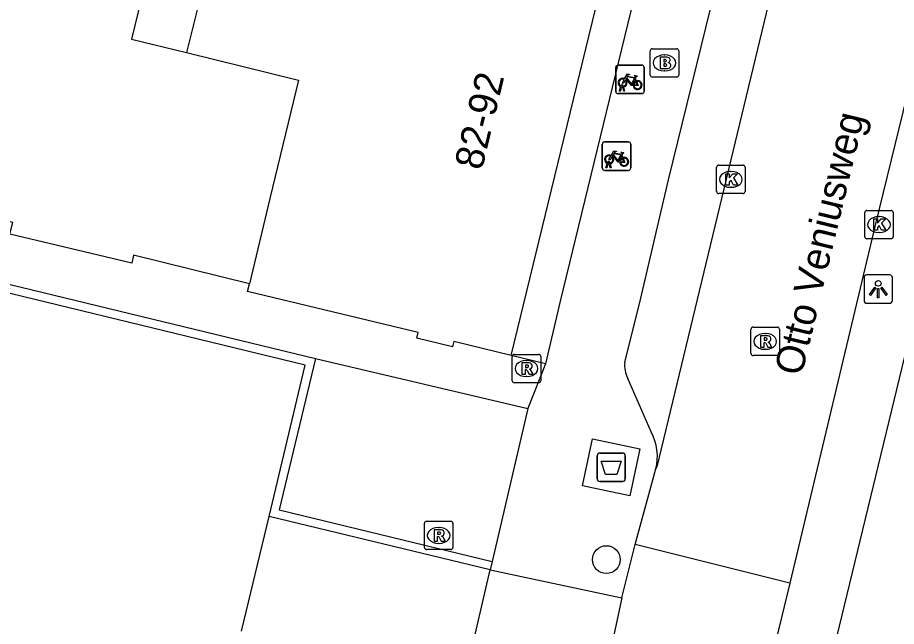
# Model space of a CAD drawing. Extents: x 162812 to 163818, y 381639 to 382470.
# Drawn here: x 163048.51 to 163079.41, y 382204.88 to 382226.29 of the extents above; entities that cross this region are included whole.
import ezdxf

# ---------------------------------------------------------------- set-up
doc = ezdxf.new("R2010")
doc.units = 0
for name, color, linetype in [('IMGEO_Afval_apart_plaats', 7, 'Continuous'), ('IMGEO_Boom', 7, 'Continuous'), ('IMGEO_Brandkraan', 7, 'Continuous'), ('IMGEO_Fietsenrek', 7, 'Continuous'), ('IMGEO_Kolk', 7, 'Continuous'), ('IMGEO_Lichtpunt', 7, 'Continuous'), ('IMGEO_Muur', 7, 'Continuous'), ('IMGEO_Openbare_ruimte_label', 7, 'Continuous'), ('IMGEO_Pand', 7, 'Continuous'), ('IMGEO_Pand_nummerreeks', 7, 'Continuous'), ('IMGEO_Rijbaan_lokaal_gesloten', 7, 'Continuous'), ('IMGEO_Rijbaan_lokaal_open', 7, 'Continuous'), ('IMGEO_Rioolput', 7, 'Continuous'), ('IMGEO_Voetpad_gesloten', 7, 'Continuous'), ('IMGEO_Voetpad_open', 7, 'Continuous')]:
    doc.layers.add(name, color=color, linetype=linetype)

msp = doc.modelspace()

# ---------------------------------------------------------------- linework, layer by layer
at = {"layer": 'IMGEO_Afval_apart_plaats'}
for p, q in [((163068.986, 382210.973), (163069.776, 382210.973)), ((163069.776, 382210.973), (163068.986, 382210.973)), ((163068.886, 382210.073), (163068.886, 382210.873)), ((163068.886, 382210.873), (163068.886, 382210.073)), ((163069.876, 382210.873), (163069.876, 382210.073)), ((163069.876, 382210.073), (163069.876, 382210.873)), ((163069.776, 382209.973), (163068.986, 382209.973)), ((163068.986, 382209.973), (163069.776, 382209.973))]:
    msp.add_line(p, q, dxfattribs=at)
msp.add_lwpolyline([(163069.029, 382210.687), (163069.733, 382210.687), (163069.584, 382210.217), (163069.178, 382210.217), (163069.029, 382210.687)], dxfattribs=at)
for centre, start, end in [((163068.986, 382210.873), 90, 180), ((163068.986, 382210.873), 90, 180), ((163069.776, 382210.873), 0, 90), ((163069.776, 382210.873), 360, 90), ((163068.986, 382210.073), 180, 270), ((163068.986, 382210.073), 180, 270), ((163069.776, 382210.073), 270, 0), ((163069.776, 382210.073), 270, 0)]:
    msp.add_arc(centre, 0.1, start, end, dxfattribs=at)
at = {"layer": 'IMGEO_Boom'}
msp.add_circle((163069.211, 382207.227), 0.489, dxfattribs=at)
at = {"layer": 'IMGEO_Brandkraan'}
for p, q in [((163070.831, 382225.197), (163071.683, 382225.197)), ((163070.756, 382224.271), (163070.756, 382225.123)), ((163071.244, 382224.977), (163071.269, 382224.977)), ((163071.757, 382225.123), (163071.757, 382224.271)), ((163071.267, 382224.417), (163071.242, 382224.417)), ((163071.683, 382224.197), (163070.831, 382224.197))]:
    msp.add_line(p, q, dxfattribs=at)
for points in [[(163070.831, 382225.197), (163071.683, 382225.197)], [(163070.756, 382224.271), (163070.756, 382225.123)], [(163071.104, 382224.897), (163071.104, 382224.497), (163071.317, 382224.497)], [(163071.335, 382224.897), (163071.104, 382224.897)], [(163071.757, 382225.123), (163071.757, 382224.271)], [(163071.283, 382224.816), (163071.229, 382224.816), (163071.229, 382224.74)], [(163071.229, 382224.74), (163071.282, 382224.74)], [(163071.291, 382224.664), (163071.229, 382224.664), (163071.229, 382224.583)], [(163071.229, 382224.583), (163071.291, 382224.583)], [(163071.683, 382224.197), (163070.831, 382224.197)]]:
    msp.add_lwpolyline(points, dxfattribs=at)
for centre, radius, start, end in [((163070.833, 382225.121), 0.0765, 91.552, 178.448), ((163070.833, 382225.121), 0.0765, 91.552, 178.448), ((163071.681, 382225.121), 0.0765, 1.552, 88.448), ((163071.681, 382225.121), 0.0765, 1.552, 88.448), ((163071.339, 382224.752), 0.145, 59.4692, 91.5367), ((163071.364, 382224.799), 0.0922, 285.5137, 58.1501), ((163071.284, 382224.778), 0.0379, 267.8285, 90.9355), ((163071.292, 382224.623), 0.0404, 269.8759, 90.5077), ((163071.369, 382224.607), 0.105, 301.3115, 78.989), ((163070.833, 382224.273), 0.0765, 181.552, 268.448), ((163070.833, 382224.273), 0.0765, 181.552, 268.448), ((163071.323, 382224.748), 0.251, 268.6676, 293.5347), ((163071.681, 382224.273), 0.0765, 271.552, 358.448), ((163071.681, 382224.273), 0.0765, 271.552, 358.448)]:
    msp.add_arc(centre, radius, start, end, dxfattribs=at)
for centre, major_axis, ratio, start_param, end_param in [((163071.243, 382224.697), (-0.387, 0.002), 0.722429, 4.712389, 7.853982), ((163071.268, 382224.697), (-0.39, 0.002), 0.717154, 1.570796, 4.712389)]:
    msp.add_ellipse(centre, major_axis=major_axis, ratio=ratio, start_param=start_param, end_param=end_param, dxfattribs=at)
at = {"layer": 'IMGEO_Fietsenrek'}
for p, q in [((163069.616, 382224.618), (163070.457, 382224.618)), ((163070.457, 382224.618), (163069.616, 382224.618)), ((163069.541, 382223.693), (163069.541, 382224.534)), ((163069.541, 382224.534), (163069.541, 382223.693)), ((163070.541, 382224.543), (163070.541, 382223.702)), ((163070.541, 382223.702), (163070.541, 382224.543)), ((163070.228, 382224.167), (163070.264, 382224.072)), ((163069.668, 382223.702), (163069.707, 382223.862)), ((163069.702, 382223.702), (163069.668, 382223.702)), ((163069.737, 382223.85), (163069.702, 382223.702)), ((163069.779, 382223.874), (163069.778, 382223.878)), ((163069.82, 382223.702), (163069.786, 382223.844)), ((163069.81, 382223.885), (163069.811, 382223.878)), ((163069.818, 382223.848), (163069.853, 382223.702)), ((163069.853, 382223.702), (163069.82, 382223.702)), ((163070.466, 382223.618), (163069.625, 382223.618)), ((163069.625, 382223.618), (163070.466, 382223.618)), ((163069.069, 382220.994), (163069.069, 382221.835)), ((163069.069, 382221.835), (163069.069, 382220.994)), ((163069.144, 382221.919), (163069.985, 382221.919)), ((163069.985, 382221.919), (163069.144, 382221.919)), ((163070.069, 382221.844), (163070.069, 382221.003)), ((163070.069, 382221.003), (163070.069, 382221.844)), ((163069.756, 382221.468), (163069.792, 382221.373)), ((163069.196, 382221.003), (163069.235, 382221.163)), ((163069.265, 382221.151), (163069.23, 382221.003)), ((163069.307, 382221.175), (163069.306, 382221.179)), ((163069.338, 382221.186), (163069.339, 382221.179)), ((163069.994, 382220.919), (163069.153, 382220.919)), ((163069.153, 382220.919), (163069.994, 382220.919)), ((163069.23, 382221.003), (163069.196, 382221.003)), ((163069.348, 382221.003), (163069.314, 382221.145)), ((163069.346, 382221.149), (163069.381, 382221.003)), ((163069.381, 382221.003), (163069.348, 382221.003))]:
    msp.add_line(p, q, dxfattribs=at)
for points in [[(163069.854, 382224.144), (163069.949, 382224.308), (163070.035, 382224.294), (163070.037, 382224.285), (163069.981, 382224.274), (163069.954, 382224.229), (163070.21, 382224.188)], [(163070.21, 382224.188), (163070.235, 382224.237), (163070.229, 382224.241), (163070.206, 382224.245), (163070.194, 382224.252), (163070.193, 382224.255), (163070.195, 382224.26), (163070.29, 382224.245), (163070.292, 382224.235), (163070.282, 382224.222), (163070.27, 382224.216), (163070.256, 382224.222), (163070.228, 382224.167)], [(163069.875, 382224.092), (163069.823, 382224.002), (163069.783, 382223.977), (163069.784, 382224.024), (163069.839, 382224.118)], [(163070.15, 382223.9), (163070.1, 382223.9), (163069.909, 382224.151), (163069.89, 382224.119)], [(163070.197, 382224.163), (163069.94, 382224.204), (163069.923, 382224.175), (163070.09, 382223.955), (163070.197, 382224.163)], [(163070.245, 382224.065), (163070.215, 382224.142), (163070.106, 382223.924), (163070.149, 382223.924)], [(163070.179, 382223.924), (163070.299, 382223.923), (163070.255, 382224.037)], [(163070.275, 382224.044), (163070.33, 382223.899), (163070.18, 382223.899)], [(163069.382, 382221.445), (163069.477, 382221.609), (163069.563, 382221.595), (163069.565, 382221.586), (163069.509, 382221.575), (163069.482, 382221.53), (163069.738, 382221.489)], [(163069.725, 382221.464), (163069.468, 382221.505), (163069.451, 382221.476), (163069.618, 382221.256), (163069.725, 382221.464)], [(163069.738, 382221.489), (163069.763, 382221.538), (163069.757, 382221.542), (163069.734, 382221.546), (163069.722, 382221.553), (163069.721, 382221.556), (163069.723, 382221.561), (163069.818, 382221.546), (163069.82, 382221.536), (163069.81, 382221.523), (163069.798, 382221.517), (163069.784, 382221.523), (163069.756, 382221.468)], [(163069.403, 382221.393), (163069.351, 382221.303), (163069.311, 382221.278), (163069.312, 382221.325), (163069.367, 382221.419)], [(163069.678, 382221.201), (163069.628, 382221.201), (163069.437, 382221.452), (163069.418, 382221.42)], [(163069.773, 382221.366), (163069.743, 382221.443), (163069.634, 382221.225), (163069.677, 382221.225)], [(163069.707, 382221.225), (163069.827, 382221.224), (163069.783, 382221.338)], [(163069.803, 382221.345), (163069.858, 382221.2), (163069.708, 382221.2)]]:
    msp.add_lwpolyline(points, dxfattribs=at)
for centre, radius, start, end in [((163069.619, 382224.54), 0.0779, 92.4484, 184.2845), ((163069.619, 382224.54), 0.0779, 92.4484, 184.2845), ((163070.463, 382224.54), 0.0779, 2.4484, 94.2845), ((163070.463, 382224.54), 0.0779, 2.4484, 94.2845), ((163069.781, 382224.003), 0.159, 62.6766, 242.1369), ((163069.781, 382224.003), 0.129, 63.3192, 238.903), ((163069.781, 382224.003), 0.129, 283.6043, 43.4302), ((163069.781, 382224.003), 0.159, 283.5766, 46.6042), ((163070.308, 382223.919), 0.159, 113.3408, 178.3217), ((163070.308, 382223.919), 0.159, 187.0065, 105.7708), ((163070.308, 382223.919), 0.129, 113.923, 177.9556), ((163070.308, 382223.919), 0.129, 188.6715, 104.5883), ((163069.619, 382223.696), 0.0779, 182.4484, 274.2845), ((163069.619, 382223.696), 0.0779, 182.4484, 274.2845), ((163069.761, 382223.874), 0.0499, 12.8025, 158.6934), ((163069.781, 382224.003), 0.159, 253.9967, 271.7867), ((163069.761, 382223.874), 0.0174, 12.8025, 163.4502), ((163069.781, 382224.003), 0.129, 253.415, 269.0204), ((163070.463, 382223.696), 0.0779, 272.4484, 4.2845), ((163070.463, 382223.696), 0.0779, 272.4484, 4.2845), ((163069.147, 382221.841), 0.0779, 92.4484, 184.2845), ((163069.147, 382221.841), 0.0779, 92.4484, 184.2845), ((163069.991, 382221.841), 0.0779, 2.4484, 94.2845), ((163069.991, 382221.841), 0.0779, 2.4484, 94.2845), ((163069.309, 382221.304), 0.159, 62.6766, 242.1369), ((163069.309, 382221.304), 0.129, 63.3192, 238.903), ((163069.289, 382221.175), 0.0499, 12.8025, 158.6934), ((163069.309, 382221.304), 0.159, 253.9967, 271.7867), ((163069.289, 382221.175), 0.0174, 12.8025, 163.4502), ((163069.309, 382221.304), 0.129, 253.415, 269.0204), ((163069.309, 382221.304), 0.129, 283.6043, 43.4302), ((163069.309, 382221.304), 0.159, 283.5766, 46.6042), ((163069.836, 382221.22), 0.159, 113.3408, 178.3217), ((163069.836, 382221.22), 0.159, 187.0065, 105.7708), ((163069.836, 382221.22), 0.129, 113.923, 177.9556), ((163069.836, 382221.22), 0.129, 188.6715, 104.5883), ((163069.147, 382220.997), 0.0779, 182.4484, 274.2845), ((163069.147, 382220.997), 0.0779, 182.4484, 274.2845), ((163069.991, 382220.997), 0.0779, 272.4484, 4.2845), ((163069.991, 382220.997), 0.0779, 272.4484, 4.2845)]:
    msp.add_arc(centre, radius, start, end, dxfattribs=at)
at = {"layer": 'IMGEO_Kolk'}
for p, q in [((163073.089, 382220.176), (163073.089, 382221.028)), ((163073.164, 382221.102), (163074.016, 382221.102)), ((163073.577, 382220.882), (163073.602, 382220.882)), ((163074.09, 382221.028), (163074.09, 382220.176)), ((163073.6, 382220.322), (163073.575, 382220.322)), ((163074.016, 382220.102), (163073.164, 382220.102)), ((163078.297, 382218.584), (163078.297, 382219.436)), ((163078.372, 382219.51), (163079.224, 382219.51)), ((163079.298, 382219.436), (163079.298, 382218.584)), ((163078.785, 382219.29), (163078.81, 382219.29)), ((163078.808, 382218.73), (163078.783, 382218.73)), ((163079.224, 382218.51), (163078.372, 382218.51))]:
    msp.add_line(p, q, dxfattribs=at)
for points in [[(163073.089, 382220.176), (163073.089, 382221.028)], [(163073.164, 382221.102), (163074.016, 382221.102)], [(163074.09, 382221.028), (163074.09, 382220.176)], [(163073.41, 382220.802), (163073.533, 382220.802), (163073.533, 382220.651), (163073.663, 382220.802), (163073.827, 382220.802), (163073.681, 382220.651), (163073.834, 382220.402), (163073.682, 382220.402), (163073.597, 382220.566), (163073.533, 382220.499), (163073.533, 382220.402), (163073.41, 382220.402), (163073.41, 382220.802)], [(163074.016, 382220.102), (163073.164, 382220.102)], [(163078.297, 382218.584), (163078.297, 382219.436)], [(163078.372, 382219.51), (163079.224, 382219.51)], [(163079.298, 382219.436), (163079.298, 382218.584)], [(163078.618, 382219.21), (163078.741, 382219.21), (163078.741, 382219.059), (163078.871, 382219.21), (163079.035, 382219.21), (163078.889, 382219.059), (163079.042, 382218.81), (163078.89, 382218.81), (163078.805, 382218.974), (163078.741, 382218.907), (163078.741, 382218.81), (163078.618, 382218.81), (163078.618, 382219.21)], [(163079.224, 382218.51), (163078.372, 382218.51)]]:
    msp.add_lwpolyline(points, dxfattribs=at)
for centre, start, end in [((163073.166, 382221.026), 91.552, 178.448), ((163073.166, 382221.026), 91.552, 178.448), ((163074.014, 382221.026), 1.552, 88.448), ((163074.014, 382221.026), 1.552, 88.448), ((163073.166, 382220.178), 181.552, 268.448), ((163073.166, 382220.178), 181.552, 268.448), ((163074.014, 382220.178), 271.552, 358.448), ((163074.014, 382220.178), 271.552, 358.448), ((163078.374, 382219.434), 91.552, 178.448), ((163078.374, 382219.434), 91.552, 178.448), ((163079.222, 382219.434), 1.552, 88.448), ((163079.222, 382219.434), 1.552, 88.448), ((163078.374, 382218.586), 181.552, 268.448), ((163078.374, 382218.586), 181.552, 268.448), ((163079.222, 382218.586), 271.552, 358.448), ((163079.222, 382218.586), 271.552, 358.448)]:
    msp.add_arc(centre, 0.0765, start, end, dxfattribs=at)
for centre, major_axis, ratio, start_param, end_param in [((163073.576, 382220.602), (-0.387, 0.002), 0.722429, 4.712389, 7.853982), ((163073.601, 382220.602), (-0.39, 0.002), 0.717154, 1.570796, 4.712389), ((163078.784, 382219.01), (-0.387, 0.002), 0.722429, 4.712389, 7.853982), ((163078.809, 382219.01), (-0.39, 0.002), 0.717154, 1.570796, 4.712389)]:
    msp.add_ellipse(centre, major_axis=major_axis, ratio=ratio, start_param=start_param, end_param=end_param, dxfattribs=at)
at = {"layer": 'IMGEO_Lichtpunt'}
for p, q in [((163078.272, 382217.145), (163078.272, 382216.338)), ((163078.272, 382217.145), (163078.272, 382216.338)), ((163079.174, 382217.24), (163078.366, 382217.24)), ((163079.174, 382217.24), (163078.366, 382217.24)), ((163079.268, 382216.338), (163079.268, 382217.145)), ((163079.268, 382216.338), (163079.268, 382217.145)), ((163078.366, 382216.244), (163079.174, 382216.244)), ((163078.366, 382216.244), (163079.174, 382216.244))]:
    msp.add_line(p, q, dxfattribs=at)
for points in [[(163078.646, 382216.809), (163078.685, 382216.781), (163078.497, 382216.519), (163078.459, 382216.546), (163078.646, 382216.809)], [(163078.748, 382216.761), (163078.795, 382216.761), (163078.795, 382216.439), (163078.748, 382216.439), (163078.748, 382216.761)], [(163078.858, 382216.781), (163078.896, 382216.808), (163079.083, 382216.546), (163079.044, 382216.518), (163078.858, 382216.781)]]:
    msp.add_lwpolyline(points, dxfattribs=at)
msp.add_circle((163078.771, 382216.943), 0.0994, dxfattribs=at)
for centre, start, end in [((163078.366, 382217.145), 90, 180), ((163078.366, 382217.145), 90, 180), ((163079.174, 382217.145), 0, 90), ((163079.174, 382217.145), 0, 90), ((163078.366, 382216.338), 180, 270), ((163078.366, 382216.338), 180, 270), ((163079.174, 382216.338), 270, 0), ((163079.174, 382216.338), 270, 360)]:
    msp.add_arc(centre, 0.0946, start, end, dxfattribs=at)
at = {"layer": 'IMGEO_Muur'}
for points in [[(163056.662, 382216.932), (163052.587, 382217.933), (163052.52, 382217.651), (163048.239, 382218.67), (163048.339, 382219.088), (163044.431, 382220.026), (163044.33, 382219.608), (163040.056, 382220.633), (163040.159, 382221.061), (163036.289, 382221.995), (163036.186, 382221.567), (163031.886, 382222.604), (163031.992, 382223.042), (163028.102, 382223.962), (163027.999, 382223.534), (163023.706, 382224.564), (163023.781, 382224.875), (163019.765, 382225.817)], [(163015.252, 382224.899), (163058.981, 382214.302)], [(163057.351, 382208.743), (163058.618, 382214.07), (163015.188, 382224.615)], [(163058.981, 382214.302), (163057.703, 382208.975), (163065.195, 382207.154)], [(163065.124, 382206.864), (163057.351, 382208.743)], [(163065.195, 382207.154), (163065.124, 382206.864)]]:
    msp.add_lwpolyline(points, dxfattribs=at)
at = {"layer": 'IMGEO_Pand'}
for points in [[(163065.869, 382214.405), (163070.034, 382231.565)], [(163055.102, 382227.701), (163054.451, 382225.06)], [(163054.451, 382225.06), (163058.384, 382224.091), (163057.383, 382219.931), (163056.662, 382216.932)], [(163065.869, 382214.405), (163063.853, 382214.899), (163063.806, 382214.705), (163062.541, 382215.016), (163062.589, 382215.211), (163056.595, 382216.652), (163056.662, 382216.932)]]:
    msp.add_lwpolyline(points, dxfattribs=at)
at = {"layer": 'IMGEO_Rijbaan_lokaal_gesloten'}
for points in [[(163056.387, 382204.712), (163057.351, 382208.743)], [(163064.212, 382202.922), (163065.124, 382206.864)]]:
    msp.add_lwpolyline(points, dxfattribs=at)
at = {"layer": 'IMGEO_Rijbaan_lokaal_open'}
for points in [[(163081.59, 382254.533), (163070.988, 382210.495), (163070.948, 382210.415)], [(163087.012, 382253.21), (163086.232, 382250.032), (163084.04, 382240.987), (163078.668, 382219.038), (163075.66, 382206.399)], [(163070.225, 382207.754), (163070.948, 382210.415)], [(163069.755, 382205.884), (163070.225, 382207.754)], [(163075.66, 382206.399), (163070.225, 382207.754)], [(163075.66, 382206.399), (163073.776, 382198.624)], [(163069.755, 382205.884), (163068.891, 382201.839)]]:
    msp.add_lwpolyline(points, dxfattribs=at)
at = {"layer": 'IMGEO_Rioolput'}
for p, q in [((163074.296, 382214.477), (163074.296, 382215.329)), ((163074.371, 382215.403), (163075.223, 382215.403)), ((163075.297, 382215.329), (163075.297, 382214.477)), ((163074.784, 382215.183), (163074.809, 382215.183)), ((163065.903, 382213.52), (163065.903, 382214.372)), ((163065.978, 382214.446), (163066.83, 382214.446)), ((163066.904, 382214.372), (163066.904, 382213.52)), ((163075.223, 382214.403), (163074.371, 382214.403)), ((163074.807, 382214.623), (163074.782, 382214.623)), ((163066.391, 382214.226), (163066.416, 382214.226)), ((163066.83, 382213.446), (163065.978, 382213.446)), ((163066.414, 382213.666), (163066.389, 382213.666)), ((163062.815, 382207.652), (163062.815, 382208.504)), ((163062.89, 382208.578), (163063.742, 382208.578)), ((163063.816, 382208.504), (163063.816, 382207.652)), ((163063.303, 382208.358), (163063.328, 382208.358)), ((163063.742, 382207.578), (163062.89, 382207.578)), ((163063.326, 382207.798), (163063.301, 382207.798))]:
    msp.add_line(p, q, dxfattribs=at)
for points in [[(163074.296, 382214.477), (163074.296, 382215.329)], [(163074.371, 382215.403), (163075.223, 382215.403)], [(163075.297, 382215.329), (163075.297, 382214.477)], [(163074.885, 382215.101), (163074.633, 382215.103), (163074.633, 382214.703)], [(163074.811, 382215.022), (163074.757, 382215.022), (163074.757, 382214.941)], [(163074.633, 382214.703), (163074.757, 382214.703), (163074.757, 382214.865), (163074.768, 382214.865)], [(163074.757, 382214.941), (163074.809, 382214.941)], [(163074.815, 382214.836), (163074.886, 382214.703), (163075.026, 382214.703), (163074.961, 382214.829)], [(163065.903, 382213.52), (163065.903, 382214.372)], [(163065.978, 382214.446), (163066.83, 382214.446)], [(163066.904, 382214.372), (163066.904, 382213.52)], [(163075.223, 382214.403), (163074.371, 382214.403)], [(163066.492, 382214.144), (163066.24, 382214.146), (163066.24, 382213.746)], [(163066.418, 382214.065), (163066.364, 382214.065), (163066.364, 382213.984)], [(163066.24, 382213.746), (163066.364, 382213.746), (163066.364, 382213.908), (163066.375, 382213.908)], [(163066.364, 382213.984), (163066.416, 382213.984)], [(163066.422, 382213.879), (163066.493, 382213.746), (163066.633, 382213.746), (163066.568, 382213.872)], [(163066.83, 382213.446), (163065.978, 382213.446)], [(163062.815, 382207.652), (163062.815, 382208.504)], [(163062.89, 382208.578), (163063.742, 382208.578)], [(163063.816, 382208.504), (163063.816, 382207.652)], [(163063.404, 382208.276), (163063.152, 382208.278), (163063.152, 382207.878)], [(163063.33, 382208.197), (163063.276, 382208.197), (163063.276, 382208.116)], [(163063.152, 382207.878), (163063.276, 382207.878), (163063.276, 382208.04), (163063.287, 382208.04)], [(163063.276, 382208.116), (163063.328, 382208.116)], [(163063.334, 382208.011), (163063.405, 382207.878), (163063.545, 382207.878), (163063.48, 382208.004)], [(163063.742, 382207.578), (163062.89, 382207.578)]]:
    msp.add_lwpolyline(points, dxfattribs=at)
for centre, radius, start, end in [((163074.373, 382215.327), 0.0765, 91.552, 178.448), ((163074.373, 382215.327), 0.0765, 91.552, 178.448), ((163075.221, 382215.327), 0.0765, 1.552, 88.448), ((163075.221, 382215.327), 0.0765, 1.552, 88.448), ((163074.817, 382214.926), 0.0964, 77.0061, 93.1865), ((163074.831, 382214.983), 0.0378, 276.6634, 79.6772), ((163074.884, 382214.991), 0.109, 350.3612, 89.416), ((163074.882, 382214.991), 0.112, 277.5842, 350.9817), ((163074.767, 382214.812), 0.0533, 26.0293, 88.6989), ((163074.793, 382215.13), 0.19, 274.7715, 282.9687), ((163074.866, 382214.776), 0.108, 29.5134, 73.7905), ((163065.98, 382214.37), 0.0765, 91.552, 178.448), ((163065.98, 382214.37), 0.0765, 91.552, 178.448), ((163066.828, 382214.37), 0.0765, 1.552, 88.448), ((163066.828, 382214.37), 0.0765, 1.552, 88.448), ((163074.373, 382214.479), 0.0765, 181.552, 268.448), ((163074.373, 382214.479), 0.0765, 181.552, 268.448), ((163075.221, 382214.479), 0.0765, 271.552, 358.448), ((163075.221, 382214.479), 0.0765, 271.552, 358.448), ((163066.424, 382213.969), 0.0964, 77.0061, 93.1865), ((163066.438, 382214.026), 0.0378, 276.6634, 79.6772), ((163066.491, 382214.034), 0.109, 350.3612, 89.416), ((163066.374, 382213.855), 0.0533, 26.0293, 88.6989), ((163066.4, 382214.173), 0.19, 274.7715, 282.9687), ((163066.489, 382214.034), 0.112, 277.5842, 350.9817), ((163066.473, 382213.819), 0.108, 29.5134, 73.7905), ((163065.98, 382213.522), 0.0765, 181.552, 268.448), ((163065.98, 382213.522), 0.0765, 181.552, 268.448), ((163066.828, 382213.522), 0.0765, 271.552, 358.448), ((163066.828, 382213.522), 0.0765, 271.552, 358.448), ((163062.892, 382208.502), 0.0765, 91.552, 178.448), ((163062.892, 382208.502), 0.0765, 91.552, 178.448), ((163063.74, 382208.502), 0.0765, 1.552, 88.448), ((163063.74, 382208.502), 0.0765, 1.552, 88.448), ((163063.336, 382208.101), 0.0964, 77.0061, 93.1865), ((163063.35, 382208.158), 0.0378, 276.6634, 79.6772), ((163063.403, 382208.166), 0.109, 350.3612, 89.416), ((163063.286, 382207.987), 0.0533, 26.0293, 88.6989), ((163063.312, 382208.305), 0.19, 274.7715, 282.9687), ((163063.401, 382208.166), 0.112, 277.5842, 350.9817), ((163063.385, 382207.951), 0.108, 29.5134, 73.7905), ((163062.892, 382207.654), 0.0765, 181.552, 268.448), ((163062.892, 382207.654), 0.0765, 181.552, 268.448), ((163063.74, 382207.654), 0.0765, 271.552, 358.448), ((163063.74, 382207.654), 0.0765, 271.552, 358.448)]:
    msp.add_arc(centre, radius, start, end, dxfattribs=at)
for centre, major_axis, ratio, start_param, end_param in [((163074.783, 382214.903), (-0.387, 0.002), 0.722429, 4.712389, 7.853982), ((163074.808, 382214.903), (-0.39, 0.002), 0.717154, 1.570796, 4.712389), ((163066.39, 382213.946), (-0.387, 0.002), 0.722429, 4.712389, 7.853982), ((163066.415, 382213.946), (-0.39, 0.002), 0.717154, 1.570796, 4.712389), ((163063.302, 382208.078), (-0.387, 0.002), 0.722429, 4.712389, 7.853982), ((163063.327, 382208.078), (-0.39, 0.002), 0.717154, 1.570796, 4.712389)]:
    msp.add_ellipse(centre, major_axis=major_axis, ratio=ratio, start_param=start_param, end_param=end_param, dxfattribs=at)
at = {"layer": 'IMGEO_Voetpad_gesloten'}
msp.add_lwpolyline([(163070.388, 382211.124), (163070.041, 382209.472), (163068.374, 382209.822), (163068.721, 382211.474), (163070.388, 382211.124)], dxfattribs=at)
at = {"layer": 'IMGEO_Voetpad_open'}
for points in [[(163071.966, 382305.208), (163058.483, 382250), (163052.509, 382225.538), (163054.451, 382225.06)], [(163087.242, 382301.595), (163086.447, 382298.575), (163087.465, 382298.318), (163075.774, 382250), (163067.591, 382216.313), (163067.07, 382214.116)], [(163069.856, 382214.164), (163070.416, 382216.381), (163071.399, 382220.59), (163078.631, 382250.053), (163089.11, 382293.013)], [(163056.662, 382216.932), (163052.587, 382217.933), (163052.52, 382217.651), (163048.239, 382218.67), (163048.339, 382219.088), (163044.431, 382220.026), (163044.33, 382219.608), (163040.056, 382220.633), (163040.159, 382221.061), (163036.289, 382221.995), (163036.186, 382221.567), (163031.886, 382222.604), (163031.992, 382223.042), (163028.102, 382223.962), (163027.999, 382223.534), (163023.706, 382224.564), (163023.781, 382224.875), (163019.765, 382225.817)], [(163082.453, 382225.745), (163069.123, 382170.722), (163071.74, 382166.782)], [(163067.07, 382214.116), (163065.869, 382214.405)], [(163058.981, 382214.302), (163066.453, 382212.54)], [(163067.07, 382214.116), (163066.453, 382212.54)], [(163070.784, 382211.72), (163069.964, 382213.6)], [(163066.453, 382212.54), (163065.195, 382207.154)], [(163065.124, 382206.864), (163069.755, 382205.884)]]:
    msp.add_lwpolyline(points, dxfattribs=at)
for centre, radius, start, end in [((163070.873, 382214.066), 1.022, 174.5207, 207.1599), ((163069.217, 382210.86), 1.787, 345.5731, 28.7526)]:
    msp.add_arc(centre, radius, start, end, dxfattribs=at)

# ---------------------------------------------------------------- texts
at = {"layer": 'IMGEO_Openbare_ruimte_label'}
msp.add_text('Otto Veniusweg', height=1, rotation=76.4084, dxfattribs=at).set_placement((163076.073, 382213.65))
at = {"layer": 'IMGEO_Pand_nummerreeks'}
msp.add_text('82-92', height=1, rotation=76.5451, dxfattribs=at).set_placement((163064.831, 382220.891))

doc.saveas('drawing.dxf')
